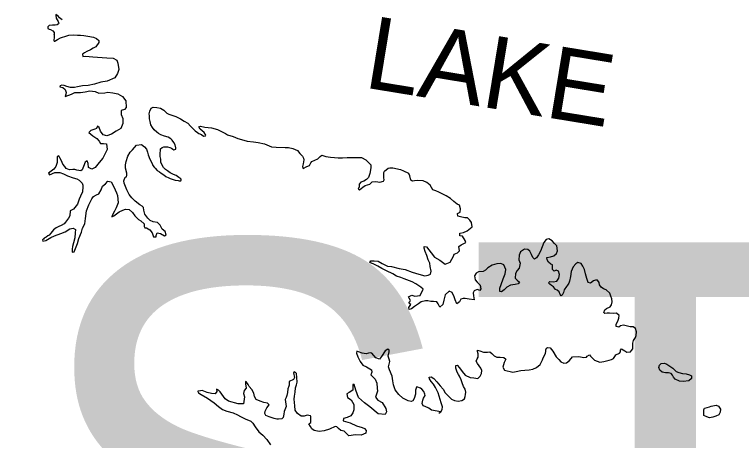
# Model space of a CAD drawing. Extents: x 31699 to 244310, y -8841 to 11474.
# Drawn here: x 93709.7 to 94062.6, y -4175.7 to -3968.8 of the extents above; entities that cross this region are included whole.
import ezdxf

# ---------------------------------------------------------------- set-up
doc = ezdxf.new("R2010")
doc.units = 0
doc.layers.add('Level 48', color=7, linetype='Continuous')
doc.layers.add('R_Draft', color=7, linetype='Continuous')

msp = doc.modelspace()

# ---------------------------------------------------------------- linework, layer by layer
at = {"layer": 'R_Draft'}
for points in [[(93732.76, -3971.43), (93732.21, -3970.9), (93731.54, -3970.37), (93731, -3969.71), (93730.32, -3969.19), (93729.78, -3968.79), (93729.72, -3969.13), (93729.94, -3970.6), (93730.42, -3971.33), (93730.83, -3972.19), (93731.03, -3972.65), (93731.24, -3972.98), (93731.11, -3973.25), (93730.45, -3973.73), (93729.38, -3973.94), (93728.11, -3973.9), (93726.58, -3974.05), (93725.92, -3974.73), (93725.8, -3975.53), (93726.53, -3975.85), (93727.07, -3976.05), (93728.35, -3976.77), (93728.9, -3977.56), (93728.98, -3978.56), (93728.97, -3978.36), (93728.86, -3980.3), (93728.81, -3980.9), (93728.81, -3981.3), (93728.95, -3981.7), (93729.22, -3981.76), (93729.75, -3981.36), (93730.61, -3980.88), (93731.93, -3980.06), (93735.13, -3979.15), (93736.06, -3978.87), (93738.33, -3978.7), (93740.2, -3978.81), (93741.74, -3978.86), (93743.28, -3978.97), (93745.29, -3979.34), (93748.03, -3979.77), (93749.44, -3980.49), (93750.59, -3981.34), (93750.6, -3982.41), (93749.16, -3984.43), (93747.9, -3985.12), (93746.51, -3985.87), (93744.85, -3986.7), (93743.72, -3987.45), (93742.66, -3988.13), (93742.81, -3989.13), (93744.21, -3988.98), (93747.76, -3989.33), (93754.58, -3989.91), (93757.65, -3990.07), (93759.4, -3991.04), (93759.82, -3992.44), (93760.33, -3995.57), (93759.69, -3997.52), (93758.31, -3999.61), (93754.66, -4001.2), (93751.66, -4001.71), (93748.53, -4002.55), (93745.4, -4003.26), (93742.66, -4003.43), (93741.13, -4003.72), (93740.2, -4003.93), (93738.87, -4004.28), (93736.93, -4004.31), (93735.05, -4003.74), (93733.84, -4003.22), (93732.64, -4003.17), (93731.84, -4003.38), (93731.71, -4003.85), (93733.19, -4004.23), (93734.2, -4005.15), (93734.83, -4006.74), (93734.57, -4007.42), (93734.25, -4008.62), (93737.31, -4007.51), (93738.97, -4006.62), (93741.71, -4006.72), (93743.97, -4006.35), (93746.17, -4005.79), (93748.85, -4006.15), (93750.59, -4007), (93753.47, -4006.89), (93755, -4006.54), (93757.41, -4006.84), (93759.82, -4007.34), (93762.1, -4008.58), (93763.74, -4010.76), (93763.91, -4013.97), (93763.06, -4014.91), (93761.39, -4015.41), (93761.42, -4017.34), (93762.31, -4019.27), (93762.34, -4021.67), (93761.31, -4024.16), (93758.99, -4025.53), (93756.74, -4026.89)], [(93785.31, -4045.68), (93783.96, -4044.77), (93783.02, -4044.11), (93782, -4043.12), (93781.32, -4042), (93780.76, -4040.6), (93780.68, -4039.06), (93780.39, -4037.8), (93780.39, -4037.2), (93780.44, -4035.99), (93780.49, -4034.99), (93780.61, -4034.05), (93781.34, -4033.38), (93782.2, -4033.03), (93783.94, -4033.14), (93785.15, -4033.46), (93785.89, -4033.78), (93786.56, -4034.17), (93787.1, -4034.5), (93787.96, -4034.15), (93788.02, -4033.55), (93787.67, -4032.15), (93786.98, -4031.03), (93786.17, -4029.84), (93785.56, -4029.24), (93784.34, -4028.39), (93782.47, -4027.88), (93780.79, -4027.24), (93779.64, -4026.52), (93778.7, -4025.93), (93777.55, -4024.87), (93776.6, -4023.68), (93775.92, -4022.42), (93775.49, -4020.69), (93775.27, -4019.43), (93775.19, -4017.96), (93775.11, -4017.02), (93775.43, -4015.68), (93776.01, -4014.27), (93777, -4013.86), (93778.81, -4013.9), (93780.55, -4014.34), (93782.17, -4015.26), (93783.59, -4016.71), (93784.53, -4017.16), (93785.6, -4017.55), (93787.95, -4018.39), (93790.24, -4019.49), (93792.12, -4020.53), (93793.81, -4021.65), (93795.16, -4022.97), (93796.38, -4024.35), (93797.33, -4025.34), (93798.54, -4026.06), (93799.15, -4026.59), (93800.49, -4027.1), (93801.51, -4027.82), (93802.44, -4027.74), (93802.57, -4027.41), (93801.75, -4026.15), (93800.74, -4025.3), (93799.86, -4024.44), (93799.18, -4023.38), (93799.97, -4023.03), (93802.12, -4023.54), (93805.39, -4023.83), (93808.21, -4024.73), (93810.23, -4025.57), (93812.11, -4026.54), (93813.12, -4027.2), (93815.8, -4028.03), (93818.09, -4029), (93819.9, -4029.58), (93822.58, -4030.34), (93825.66, -4030.7), (93828, -4031.01), (93831.02, -4031.7), (93834.51, -4033.12), (93836.72, -4033.23), (93841.13, -4033.37), (93842.73, -4033.48), (93844.87, -4033.92), (93847.02, -4034.82), (93848.25, -4036.34), (93849.47, -4037.66), (93850.01, -4038.66), (93850.16, -4039.46), (93849.85, -4041.4), (93849.53, -4042.61), (93849.75, -4043.61), (93851.67, -4042.71), (93852.93, -4042.09), (93853.58, -4040.82), (93854.11, -4040.27), (93855.44, -4039.52), (93856.97, -4038.97), (93858.02, -4037.75), (93858.09, -4037.75), (93858.95, -4037.2), (93860.89, -4037.84), (93863.03, -4038.15)], [(93756.74, -4026.89), (93754.54, -4027.66), (93752.73, -4027.28), (93751.37, -4025.43), (93750.81, -4023.63), (93750, -4022.98), (93749.48, -4024.12), (93748.75, -4024.53), (93746.69, -4025.16), (93745.77, -4026.04), (93747.66, -4027.69), (93749.62, -4028.99), (93750.77, -4030.38), (93751.38, -4031.38), (93752.92, -4031.49), (93754.26, -4031.67), (93754.7, -4034.41), (93753.46, -4036.63), (93752.55, -4038.51), (93750.84, -4040.74), (93748.87, -4043.04), (93747.21, -4043.99), (93745.66, -4043.15), (93745.43, -4041.15), (93744.95, -4039.95), (93743.96, -4040.5), (93743.12, -4042.71), (93742.6, -4044.19), (93741.81, -4044.67), (93740, -4044.43), (93738.93, -4044.17), (93737.99, -4044.05), (93736.32, -4044.28), (93734.78, -4043.63), (93734.1, -4042.57), (93733.08, -4041.45), (93732.52, -4039.92), (93731.7, -4038.39), (93731.22, -4037.4), (93730.43, -4038.01), (93730.46, -4040.61), (93729.75, -4042.56), (93728.77, -4043.91), (93727.45, -4044.86), (93726.19, -4045.82), (93726.67, -4046.68), (93729.26, -4045.57), (93731.6, -4045.48), (93733.47, -4046.12), (93735.43, -4047.23), (93738.18, -4048.06), (93739.99, -4048.57), (93741.13, -4049.29), (93742.49, -4050.81), (93742.77, -4051.67), (93742.84, -4052.54), (93742.74, -4055.01), (93741.77, -4057.1), (93741.05, -4058.58), (93740.28, -4060.86), (93738.97, -4062.55), (93738.25, -4063.43), (93736.65, -4064.18), (93736.55, -4066.59), (93735.96, -4067.73), (93734.39, -4069.63), (93733.8, -4070.57), (93732.4, -4071.32), (93731.21, -4071.81), (93729.88, -4072.43), (93728.62, -4073.45), (93727.38, -4075), (93726.45, -4076.01), (93725.92, -4076.36), (93725.06, -4076.9), (93724.14, -4077.52), (93723.67, -4077.92), (93723.34, -4078.26), (93723.35, -4078.93), (93724.89, -4078.64), (93727.34, -4077.2), (93729.06, -4076.25), (93732.12, -4075.14), (93734.25, -4074.3), (93736.57, -4073), (93738.23, -4072.65), (93739.31, -4073.17), (93739.2, -4074.91), (93738.9, -4077.25), (93738.33, -4079.73), (93737.82, -4081.47), (93737.63, -4082.81), (93737.72, -4084.21), (93738.65, -4084.07), (93740.33, -4079.97), (93740.97, -4077.62), (93742.13, -4074.6), (93742.71, -4072.65), (93743.82, -4070.57), (93744.18, -4067.96), (93744.67, -4064.21)], [(93744.67, -4064.21), (93745.76, -4061.19), (93747.2, -4058.36), (93747.98, -4057.21), (93749.44, -4056.39), (93750.64, -4055.84), (93751.68, -4053.96), (93752.46, -4052.14), (93753.85, -4050.99), (93755.03, -4049.77), (93756.64, -4050.15), (93757.94, -4052.54), (93759.12, -4055.46), (93759.67, -4056.79), (93760.05, -4060.32), (93759.08, -4062.74), (93758.3, -4064.29), (93757.25, -4066.18), (93757, -4067.11), (93757.93, -4066.63), (93760.44, -4064.66), (93762.3, -4063.77), (93763.63, -4063.35), (93765.3, -4063.46), (93766.92, -4064.98), (93768.08, -4066.63), (93769.84, -4068.41), (93770.99, -4069), (93772.61, -4070.44), (93772.56, -4071.85), (93772.9, -4072.51), (93773.77, -4072.43), (93775.39, -4073.41), (93776.47, -4074.8), (93777.1, -4076.86), (93778.44, -4076.85), (93778.43, -4076.24), (93778.95, -4074.83), (93780.62, -4075.21), (93782.5, -4076.26), (93783.37, -4075.78), (93782.81, -4074.25), (93781.33, -4073.07), (93780.43, -4071.07), (93779.15, -4069.89), (93777.07, -4069.45), (93775.53, -4068.8), (93774.38, -4067.75), (93773.01, -4065.76), (93772.45, -4063.9), (93772.24, -4062.5), (93771.63, -4061.84), (93770.48, -4061.25), (93768.32, -4059.48), (93766.63, -4057.9), (93765.41, -4056.31), (93764.17, -4053.99), (93763.49, -4052.39), (93762.86, -4050.66), (93762.78, -4049.53), (93763.42, -4047.78), (93764.09, -4047.64), (93764.21, -4046.84), (93764.27, -4045.83), (93763.63, -4043.44), (93763.55, -4041.9), (93763.86, -4040.16), (93764.63, -4037.54), (93765.8, -4035.72), (93766.99, -4034.51), (93768.9, -4032.34), (93771.3, -4031.98), (93772.85, -4033.02), (93773.73, -4034.28), (93774.29, -4035.74), (93774.57, -4037.01), (93775.33, -4039.07), (93776.56, -4041.19), (93776.84, -4042.12), (93777.52, -4042.98), (93777.93, -4043.44), (93778.95, -4044.5), (93780.02, -4045.15), (93780.9, -4045.81), (93782.18, -4046.66), (93783.19, -4047.45), (93784.67, -4048.16), (93785.28, -4048.42), (93786.69, -4048.94), (93787.69, -4049.33), (93789.1, -4049.51), (93789.57, -4049.57), (93790.3, -4049.62), (93790.44, -4049.56), (93790.57, -4049.35), (93790.63, -4049.09), (93790.42, -4048.69), (93789.41, -4047.97), (93788.2, -4047.05), (93786.79, -4046.46), (93785.31, -4045.68)], [(93863.03, -4038.15), (93864.97, -4038.26), (93866.78, -4038.36), (93868.98, -4038.4), (93871.12, -4038.24), (93872.99, -4038.28), (93875.46, -4038.25), (93878.2, -4038.34), (93880.29, -4039.45), (93882.65, -4041.76), (93882.74, -4043.29), (93882.24, -4046.04), (93881.47, -4047.92), (93880.55, -4049), (93879.29, -4049.69), (93877.89, -4050.17), (93877.04, -4051.26), (93877.05, -4052.59), (93876.53, -4053.67), (93877.14, -4053.99), (93878.86, -4052.63), (93879.98, -4051.82), (93882.18, -4051.19), (93883.37, -4050.03), (93885.17, -4049.94), (93887.11, -4050.18), (93888.84, -4049.69), (93889.23, -4049.15), (93889.02, -4048.09), (93888.98, -4045.55), (93889.24, -4044.88), (93891.03, -4043.52), (93891.89, -4043.24), (93893.36, -4043.22), (93897.12, -4044.1), (93898.53, -4044.75), (93901, -4045.91)], [(93901.37, -4046.32), (93901, -4045.91)], [(93924.66, -4060.9), (93923.04, -4059.58), (93921.36, -4058.26), (93919.28, -4056.95), (93917.67, -4056.04), (93915.66, -4055.12), (93914.19, -4054.47), (93912.71, -4053.89), (93911.55, -4051.63), (93909.88, -4050.45), (93908.13, -4049.54), (93905.4, -4049.43), (93903.87, -4049.65), (93902.87, -4049.73), (93902.06, -4049.34), (93901.64, -4047.14), (93901.37, -4046.32)], [(93932.78, -4107.4), (93930.45, -4107.09), (93928.51, -4106.84), (93927.51, -4106.72), (93926.38, -4107.07), (93925.73, -4108.41), (93924.4, -4109.29), (93923.58, -4107.43), (93923.17, -4106.04), (93922.14, -4103.85), (93920.74, -4103.13), (93918.82, -4104.95), (93918.19, -4107.63), (93917.68, -4109.64), (93916.23, -4111.05), (93915.34, -4109.33), (93914.8, -4108.33), (93913.19, -4108.15), (93911.8, -4108.23), (93910.39, -4107.92), (93909.19, -4107.93), (93907.13, -4108.35), (93905.81, -4109.3), (93903.96, -4110.66), (93902.37, -4111.74), (93901.24, -4112.16), (93901.16, -4111.22), (93902.08, -4109.61), (93901.07, -4108.96), (93901.67, -4108.42), (93901.99, -4107.74), (93901.31, -4106.62), (93900.97, -4105.95), (93902.56, -4105.2), (93904.1, -4105.65), (93906.7, -4105.29), (93908.06, -4102.27), (93906.92, -4101.21), (93904.57, -4099.71), (93902.76, -4098.66), (93898.94, -4097.17), (93897.2, -4096.58), (93895.13, -4095.87), (93893.31, -4094.83), (93890.37, -4093.39), (93887.95, -4092.22), (93886.01, -4091.1), (93884.2, -4090.12), (93882.19, -4089.34), (93882.71, -4088.4), (93884.38, -4088.45), (93886.31, -4088.56), (93888.19, -4089.74), (93890.81, -4091.12), (93892.74, -4091.29), (93896.42, -4092.12), (93899.29, -4092.69), (93902.77, -4093.99), (93905.98, -4095.02), (93908.86, -4095.79), (93910.58, -4095.37), (93911.71, -4094.89), (93911.96, -4093.41), (93911.54, -4091.28), (93911.25, -4089.62), (93910.57, -4087.96), (93909.88, -4085.89), (93909.12, -4083.9), (93908.57, -4082.37), (93908.56, -4081.57), (93909.76, -4081.62), (93911.99, -4084.54), (93913.62, -4086.72), (93916.17, -4088.09), (93918.85, -4090.07), (93921.24, -4089.17), (93922.88, -4086.28), (93923.13, -4085.21), (93924.79, -4084.59), (93925.78, -4083.58), (93925.49, -4081.58), (93926.48, -4080.63), (93928.73, -4079.61), (93928.46, -4078.61), (93927.23, -4076.42), (93925.9, -4076.3), (93925.88, -4075.1), (93927.68, -4074.75), (93929.47, -4073.86), (93931.91, -4071.96), (93931.49, -4069.83), (93930.81, -4068.64), (93929.6, -4067.52), (93928.33, -4067.53), (93926.26, -4067.09), (93924.92, -4066.7), (93924.84, -4065.43), (93926.1, -4064.82), (93926.22, -4063.28), (93925.73, -4061.49), (93924.66, -4060.9)], [(93969.87, -4086.49), (93971.6, -4086), (93972.85, -4084.85), (93973.24, -4083.58), (93972.94, -4081.25), (93971.93, -4080.06), (93970.72, -4078.73), (93969.04, -4077.82), (93967.84, -4078.03), (93966.66, -4079.51), (93965.88, -4081.66), (93965.04, -4083.74), (93964.13, -4085.62), (93963.08, -4086.96), (93962.15, -4087.64), (93961.34, -4086.92), (93960.73, -4085.32), (93959.84, -4083.8), (93958.9, -4082.94), (93957.23, -4082.82), (93955.38, -4084.05), (93954.67, -4085.79), (93954.62, -4088.06), (93955.24, -4089.66), (93954.67, -4092), (93953.68, -4093.21), (93952.9, -4094.55), (93952.79, -4096.83), (93953.74, -4097.88), (93954.81, -4098.87), (93954.22, -4099.68), (93952.69, -4099.9), (93950.5, -4100.32), (93948.71, -4101.28), (93947.46, -4102.56), (93946.14, -4103.58), (93945.27, -4103.32), (93945.32, -4101.78), (93945.89, -4099.97), (93946.93, -4097.23), (93947.9, -4094.81), (93948.28, -4092.6), (93947.25, -4090.35), (93945.84, -4089.69), (93943.91, -4089.85), (93941.52, -4090.54), (93939.54, -4091.84), (93938.28, -4092.98), (93937.16, -4093.73), (93934.96, -4093.89), (93933.84, -4094.5), (93933.05, -4095.71), (93933.41, -4097.78), (93934.28, -4098.84), (93935.7, -4100.36), (93936.05, -4102.09), (93935.53, -4102.96), (93934.26, -4102.44), (93932.87, -4103.12), (93932.34, -4104.06), (93932.49, -4105.53), (93932.7, -4106.4), (93932.78, -4107.4)], [(93989.41, -4134.73), (93991.3, -4136.71), (93993.84, -4137.75), (93995.84, -4137.32), (93998.37, -4136.76), (93999.5, -4136.42), (94000.49, -4135.94), (94001.15, -4135), (94001.6, -4134.12), (94003.39, -4133.37), (94003.85, -4132.7), (94003.98, -4131.89), (94004.44, -4131.29), (94005.98, -4132.27), (94006.99, -4132.79), (94008.78, -4132.71), (94009.31, -4132.1), (94009.83, -4131.23), (94009.95, -4129.62), (94009.87, -4128.42), (94010.19, -4127.15), (94011.11, -4125.74), (94011.56, -4124.73), (94011.67, -4122.93), (94011.19, -4121.33), (94009.98, -4120.48), (94008.58, -4120.49), (94007.24, -4120.18), (94005.37, -4119.66), (94003.98, -4120.08), (94003.05, -4120.69), (94001.85, -4120.37), (94001.77, -4119.24), (94002.68, -4117.76), (94003.13, -4116.35), (94003.25, -4115.01), (94001.91, -4113.89), (94000.31, -4114.05), (93998.64, -4113.86), (93997.44, -4113.94), (93996.38, -4114.09), (93995.84, -4113.56), (93996.29, -4112.29), (93997.15, -4111.68), (93998.81, -4110.79), (93999.59, -4109.85), (93999.84, -4108.38), (93999.76, -4106.98), (93999.28, -4105.58), (93998.66, -4104.12), (93996.91, -4102.54), (93995.64, -4102.02), (93994.5, -4101.3), (93993.75, -4100.1), (93993.61, -4099.04), (93992.73, -4097.91), (93991.79, -4097.79), (93990.73, -4098.13), (93989.34, -4099.28), (93988.21, -4098.96), (93987.52, -4097.03), (93986.89, -4094.77), (93986.4, -4092.71), (93985.58, -4090.98), (93984.77, -4089.72), (93983.23, -4089.21), (93982.17, -4089.95), (93980.86, -4091.37), (93980.02, -4093.72), (93979.64, -4096.12), (93979.2, -4098.33), (93978.88, -4099.34), (93978.16, -4100.21), (93977.63, -4100.95), (93976.58, -4102.56), (93976.26, -4103.84), (93975.61, -4105.18), (93975.02, -4105.52), (93974.54, -4104.79), (93974.06, -4103.59), (93973.19, -4102.8), (93972.32, -4102.41), (93971.3, -4101.09), (93970.36, -4100.5), (93969.55, -4099.84), (93969.01, -4099.18), (93969.54, -4098.57), (93971.27, -4098.69), (93973.07, -4098.27), (93973.99, -4096.85), (93974.23, -4095.12), (93973.88, -4093.52), (93972.74, -4093.06), (93971.62, -4093.54), (93970.94, -4092.75), (93970.91, -4090.48), (93970.11, -4090.16), (93968.9, -4089.1), (93968.22, -4087.97), (93968.21, -4086.77), (93969.87, -4086.49)], [(93916.67, -4161.91), (93912.15, -4160.96), (93910.81, -4160.11), (93908.99, -4159.2), (93908.12, -4158.88), (93907.63, -4157.75), (93907.88, -4156.21), (93908.27, -4155.13), (93908.99, -4153.85), (93908.91, -4153.25), (93908.36, -4151.92), (93907.41, -4150.87), (93906.87, -4150.41), (93905.06, -4149.63), (93904.86, -4149.77), (93904.34, -4151.31), (93904.43, -4153.25), (93903.73, -4155.39), (93903.14, -4156.41), (93902.21, -4156.89), (93900.74, -4156.44), (93898.25, -4155.27), (93896.22, -4153.43), (93894.52, -4151.18), (93893.75, -4148.78), (93893.39, -4146.72), (93893.03, -4144.45), (93891.72, -4141.39), (93891.3, -4139.93), (93891.62, -4138.72), (93891.87, -4137.31), (93891.58, -4136.25), (93891.03, -4134.79), (93891.54, -4132.64), (93891.59, -4131.91), (93890.92, -4131.38), (93889.59, -4132.27), (93887.83, -4134.96), (93886.97, -4136.18), (93885.1, -4135.67), (93884.08, -4134.48), (93883.13, -4133.29), (93882.53, -4133.16), (93881.59, -4133.38), (93880.39, -4133.66), (93878.45, -4133.35), (93876.71, -4132.71), (93875.9, -4132.32), (93875.65, -4133.39), (93876.4, -4135.05), (93877.51, -4137.44), (93878.73, -4139.23), (93880.61, -4139.94), (93883.04, -4141.44), (93883.12, -4142.51), (93882.73, -4143.79), (93884.77, -4146.03), (93885.66, -4147.89), (93885.69, -4150.36), (93885.91, -4151.76), (93884.88, -4154.78), (93886.1, -4156.1), (93888.19, -4157.28), (93889.96, -4160.26), (93890.32, -4161.86), (93889.67, -4163.2), (93886.32, -4162.85), (93882.27, -4159.43), (93879.64, -4157.46), (93876.73, -4154.89), (93875.48, -4151.37), (93874.65, -4148.51), (93873.91, -4148.52), (93874, -4150.39), (93873.95, -4151.32), (93872.16, -4152.42), (93870.97, -4153.17), (93871.32, -4154.83), (93873.14, -4156.08), (93874.51, -4158.26), (93874.47, -4160.8), (93873.96, -4162.28), (93873.04, -4163.7), (93871.12, -4164.66), (93869.45, -4165.01), (93869.33, -4166.15), (93872.69, -4167.11), (93875.78, -4168.67), (93878.46, -4169.43), (93879.54, -4169.89), (93880.42, -4170.94), (93880.3, -4172.28), (93878.04, -4173.12), (93875.3, -4172.95), (93872.04, -4173.46), (93870.48, -4172.08), (93869.67, -4171.29), (93868.19, -4170.84), (93867.05, -4169.92), (93866.23, -4169.13), (93865.43, -4169.01)], [(93915.68, -4162.53), (93916.67, -4161.91), (93917.32, -4160.77), (93917.44, -4159.37), (93916.89, -4157.51), (93916.33, -4155.78), (93915.36, -4152.58), (93914.07, -4150.06), (93913.12, -4148.34), (93912.04, -4147.08), (93911.09, -4145.82), (93910.95, -4145.02), (93911.94, -4144.88), (93913.35, -4145.66), (93914.77, -4147.32), (93916.32, -4149.17), (93917.81, -4150.82), (93918.83, -4152.61), (93920.52, -4154.39), (93921.86, -4155.65), (93923.34, -4156.36), (93925.01, -4156.68), (93926.87, -4156.32), (93928.13, -4155.44), (93928.45, -4154.44), (93928.7, -4153.43), (93928.89, -4152.36), (93928.54, -4150.9), (93927.73, -4149.57), (93927.11, -4147.78), (93926.62, -4146.25), (93925.74, -4144.46), (93925.19, -4143.73), (93924.65, -4142.6), (93923.89, -4140.61), (93923.88, -4139.4), (93924.54, -4139.13), (93925.76, -4140.38), (93926.98, -4142.24), (93928.53, -4143.96), (93930.88, -4145.13), (93932.74, -4145.31), (93934.61, -4145.56), (93935.8, -4144.48), (93936.45, -4143.13), (93936.57, -4141.73), (93936.09, -4140.67), (93935.34, -4139.54), (93934.46, -4138.28), (93933.79, -4137.22), (93934.37, -4136.15), (93934.83, -4135.34), (93934.81, -4133.67), (93934.4, -4132.54), (93934.46, -4131.81), (93935.66, -4132.26), (93937.4, -4132.91), (93939.33, -4132.82), (93940.47, -4132.68), (93941.47, -4133.47), (93942.55, -4134.59), (93943.83, -4135.31), (93945.43, -4135.22), (93947.3, -4135.4), (93948.24, -4136.26), (93947.46, -4137.87), (93946.82, -4140.21), (93947.57, -4141.61), (93951.71, -4142.56), (93953.17, -4142.28), (93955.56, -4141.72), (93957.5, -4141.56), (93959.49, -4141.41), (93961.42, -4141.05), (93963.08, -4140.3), (93964.93, -4138.87), (93965.39, -4137.93), (93965.97, -4136.59), (93966.43, -4135.52), (93967.47, -4133.51), (93967.72, -4132.37), (93967.71, -4131.63), (93968.04, -4130.83), (93968.7, -4130.62), (93969.77, -4130.74), (93970.99, -4132.33), (93972.75, -4135.12), (93973.9, -4136.37), (93974.91, -4137.49), (93976.32, -4138.21), (93977.65, -4138), (93978.91, -4137.12), (93980.03, -4135.9), (93980.62, -4135.09), (93983.35, -4134.93), (93984.55, -4135.05), (93986.09, -4135.37), (93987.35, -4135.35), (93987.75, -4134.81), (93988.81, -4134.13), (93989.41, -4134.73)], [(94033.96, -4143.17), (94035.77, -4143.42), (94037.37, -4143.8), (94038.44, -4144.39), (94038.32, -4145.66), (94037.07, -4146.81), (94034.41, -4147.17), (94032.54, -4146.92), (94030.4, -4145.95), (94029.59, -4144.95), (94029.17, -4143.96), (94028.43, -4143.23), (94027.23, -4142.85), (94025.83, -4142.86), (94024.09, -4142.55), (94022.95, -4141.56), (94022.6, -4140.36), (94022.85, -4139.16), (94023.71, -4138.41), (94025.24, -4138.26), (94026.45, -4138.65), (94027.39, -4139.37), (94029.27, -4140.69), (94030.21, -4141.54), (94030.95, -4142.2), (94032.16, -4142.79)], [(93865.43, -4169.01), (93862.57, -4170.18), (93860.05, -4171.09), (93857.58, -4171.39), (93855.17, -4170.89), (93854.02, -4170.03), (93853.34, -4169.04), (93852.65, -4167.65), (93853.58, -4166.97), (93853.54, -4164.16), (93853.34, -4163.76), (93851.8, -4163.45), (93850.33, -4164), (93848.93, -4164.02), (93847.11, -4162.64), (93846.02, -4160.99), (93845.86, -4158.92), (93845.7, -4157.25), (93845.48, -4155.65), (93845.59, -4154.25), (93845.9, -4152.24), (93846.07, -4150.1), (93846.59, -4148.75), (93846.97, -4147.48), (93846.81, -4145.21), (93846.58, -4143.14), (93846.18, -4142.68), (93845.5, -4142.35), (93845.11, -4142.83), (93845.68, -4145.22), (93845.09, -4146.17), (93843.09, -4147.06), (93843.05, -4148.8), (93842.86, -4149.4), (93842.34, -4150.68), (93842.23, -4152.49), (93841.91, -4153.83), (93841.53, -4154.9), (93841.07, -4155.78), (93841.44, -4158.11), (93841.52, -4159.18), (93840.68, -4161.73), (93840.37, -4162.94), (93840.19, -4164.61), (93839.46, -4165.29), (93837.86, -4165.37), (93837.12, -4165.38), (93835.78, -4165.07), (93834.71, -4164.82), (93833.3, -4164.23), (93831.69, -4163.65), (93831.14, -4162.59), (93831.39, -4161.52), (93832.24, -4159.97), (93833.29, -4158.49), (93832.55, -4157.7), (93830.67, -4157.25), (93828.93, -4156.68), (93827.05, -4155.9), (93826.16, -4154.37), (93825.8, -4152.78), (93824.84, -4150.99), (93823.69, -4149.46), (93823.14, -4148.54), (93822.26, -4147.41), (93821.85, -4147.15), (93821.87, -4148.15), (93822.1, -4150.35), (93821.24, -4151.43), (93820.79, -4152.98), (93821.42, -4154.57), (93820.93, -4157.99), (93818.19, -4158.02), (93813.56, -4156.68), (93811.94, -4155.57), (93810.38, -4153.32), (93809.56, -4152.06), (93808.68, -4151.27), (93807.67, -4150.88), (93807.95, -4151.88), (93807.03, -4153.03), (93805.36, -4152.99), (93803.22, -4152.41), (93800.8, -4151.51), (93800, -4151.66), (93799, -4151.74), (93798.73, -4151.81), (93798.67, -4152.01), (93799.01, -4152.54), (93800.29, -4153.46), (93803.39, -4155.22), (93805.07, -4156.4), (93806.56, -4157.45), (93808.79, -4159.29), (93810.61, -4160.67), (93812.69, -4161.51), (93815.84, -4162.33), (93817.92, -4163.24), (93819.34, -4164.09), (93821.69, -4165.26), (93824.38, -4166.29)], [(94032.16, -4142.79), (94033.96, -4143.17)], [(94050.4, -4158.6), (94051.54, -4159.13), (94052.42, -4160.52), (94052.24, -4162.05), (94051.65, -4163.26), (94050.13, -4163.95), (94048.67, -4164.5), (94047.14, -4164.71), (94045.87, -4164.33), (94044.33, -4163.68), (94044.38, -4162.01), (94044.3, -4160.88), (94044.75, -4160.07), (94045.95, -4159.72), (94047.15, -4159.44), (94047.87, -4159.1)], [(94047.87, -4159.1), (94050.4, -4158.6)], [(93824.38, -4166.29), (93825.39, -4167.35), (93826.49, -4169.14), (93828.32, -4171.52), (93830.21, -4173.1), (93832.11, -4175.21), (93834.01, -4177.79)]]:
    msp.add_lwpolyline(points, dxfattribs=at)

# ---------------------------------------------------------------- texts
at = {"layer": 'Level 48'}
msp.add_text('DISTRICT 3', height=240, dxfattribs=at).set_placement((93392.81, -4319.45))
at = {"layer": 'R_Draft'}
msp.add_text('LAKE', height=35.2, rotation=350.6901, dxfattribs=at).set_placement((93878.64, -4004.12))

doc.saveas('drawing.dxf')
